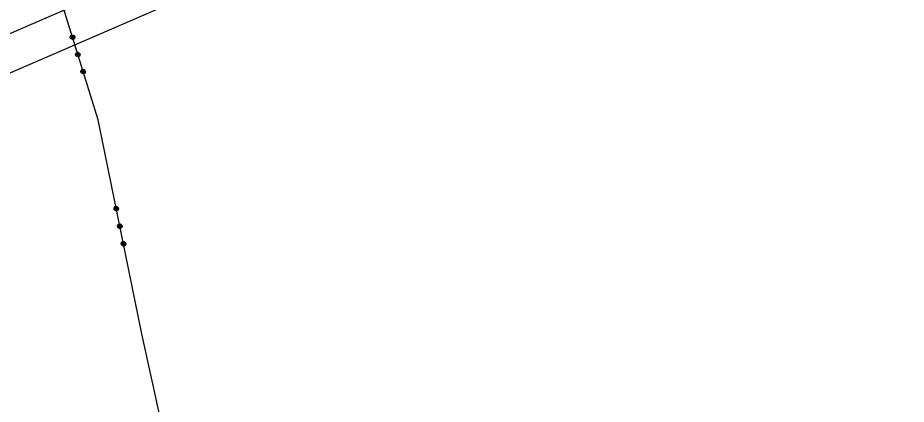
# Model space of a CAD drawing. Extents: x -866402 to -860377, y -1041908 to -1038598.
# Drawn here: x -864648.1 to -864524.3, y -1041692.3 to -1041638.5 of the extents above; entities that cross this region are included whole.
import ezdxf

# ---------------------------------------------------------------- set-up
doc = ezdxf.new("R2010")
doc.units = 0
doc.layers.add('Vrstva 1', color=7, linetype='Continuous')

msp = doc.modelspace()

# ---------------------------------------------------------------- linework, layer by layer
at = {"layer": 'Vrstva 1'}
for p, q in [((-864636.95, -1041652.74), (-864642.52, -1041634.69)), ((-864636.95, -1041652.74), (-864642.52, -1041634.69)), ((-864640.82, -1041641.22), (-864640.69, -1041640.97)), ((-864640.82, -1041641.22), (-864640.69, -1041640.97)), ((-864640.76, -1041641.41), (-864640.82, -1041641.22)), ((-864640.76, -1041641.41), (-864640.82, -1041641.22)), ((-864640.51, -1041641.55), (-864640.76, -1041641.41)), ((-864640.51, -1041641.55), (-864640.76, -1041641.41)), ((-864640.66, -1041641.07), (-864640.72, -1041641.19)), ((-864640.66, -1041641.07), (-864640.72, -1041641.19)), ((-864640.72, -1041641.19), (-864640.34, -1041641.08)), ((-864640.72, -1041641.19), (-864640.34, -1041641.08)), ((-864640.69, -1041640.97), (-864640.49, -1041640.91)), ((-864640.69, -1041640.97), (-864640.49, -1041640.91)), ((-864640.31, -1041641.17), (-864640.69, -1041641.29)), ((-864640.31, -1041641.17), (-864640.69, -1041641.29)), ((-864640.46, -1041641.01), (-864640.66, -1041641.07)), ((-864640.46, -1041641.01), (-864640.66, -1041641.07)), ((-864640.28, -1041641.27), (-864640.66, -1041641.39)), ((-864640.28, -1041641.27), (-864640.66, -1041641.39)), ((-864640.66, -1041641.39), (-864640.54, -1041641.45)), ((-864640.66, -1041641.39), (-864640.54, -1041641.45)), ((-864640.54, -1041641.45), (-864640.35, -1041641.39)), ((-864640.54, -1041641.45), (-864640.35, -1041641.39)), ((-864640.32, -1041641.49), (-864640.51, -1041641.55)), ((-864640.32, -1041641.49), (-864640.51, -1041641.55)), ((-864640.49, -1041640.91), (-864640.24, -1041641.05)), ((-864640.49, -1041640.91), (-864640.24, -1041641.05)), ((-864640.34, -1041641.08), (-864640.28, -1041641.27)), ((-864640.34, -1041641.08), (-864640.28, -1041641.27)), ((-864640.19, -1041641.24), (-864640.32, -1041641.49)), ((-864640.19, -1041641.24), (-864640.32, -1041641.49)), ((-864640.24, -1041641.05), (-864640.19, -1041641.24)), ((-864640.24, -1041641.05), (-864640.19, -1041641.24)), ((-864640.08, -1041643.61), (-864639.95, -1041643.36)), ((-864640.08, -1041643.61), (-864639.95, -1041643.36)), ((-864639.95, -1041643.36), (-864639.76, -1041643.3)), ((-864639.95, -1041643.36), (-864639.76, -1041643.3)), ((-864639.76, -1041643.3), (-864639.51, -1041643.44)), ((-864639.76, -1041643.3), (-864639.51, -1041643.44)), ((-864640.02, -1041643.8), (-864640.08, -1041643.61)), ((-864640.02, -1041643.8), (-864640.08, -1041643.61)), ((-864639.77, -1041643.94), (-864640.02, -1041643.8)), ((-864639.77, -1041643.94), (-864640.02, -1041643.8)), ((-864639.92, -1041643.46), (-864639.98, -1041643.58)), ((-864639.98, -1041643.58), (-864639.6, -1041643.46)), ((-864639.92, -1041643.46), (-864639.98, -1041643.58)), ((-864639.98, -1041643.58), (-864639.6, -1041643.46)), ((-864639.57, -1041643.56), (-864639.96, -1041643.68)), ((-864639.57, -1041643.56), (-864639.96, -1041643.68)), ((-864639.54, -1041643.66), (-864639.93, -1041643.77)), ((-864639.54, -1041643.66), (-864639.93, -1041643.77)), ((-864639.93, -1041643.77), (-864639.8, -1041643.84)), ((-864639.93, -1041643.77), (-864639.8, -1041643.84)), ((-864639.73, -1041643.4), (-864639.92, -1041643.46)), ((-864639.73, -1041643.4), (-864639.92, -1041643.46)), ((-864639.8, -1041643.84), (-864639.61, -1041643.78)), ((-864639.8, -1041643.84), (-864639.61, -1041643.78)), ((-864639.58, -1041643.88), (-864639.77, -1041643.94)), ((-864639.58, -1041643.88), (-864639.77, -1041643.94)), ((-864639.6, -1041643.46), (-864639.54, -1041643.66)), ((-864639.6, -1041643.46), (-864639.54, -1041643.66)), ((-864639.45, -1041643.63), (-864639.58, -1041643.88)), ((-864639.45, -1041643.63), (-864639.58, -1041643.88)), ((-864639.51, -1041643.44), (-864639.45, -1041643.63)), ((-864639.51, -1041643.44), (-864639.45, -1041643.63)), ((-864639.34, -1041646), (-864639.21, -1041645.75)), ((-864639.34, -1041646), (-864639.21, -1041645.75)), ((-864639.21, -1041645.75), (-864639.02, -1041645.69)), ((-864639.21, -1041645.75), (-864639.02, -1041645.69)), ((-864638.99, -1041645.79), (-864639.18, -1041645.85)), ((-864638.99, -1041645.79), (-864639.18, -1041645.85)), ((-864639.02, -1041645.69), (-864638.77, -1041645.82)), ((-864639.02, -1041645.69), (-864638.77, -1041645.82)), ((-864638.77, -1041645.82), (-864638.71, -1041646.02)), ((-864638.77, -1041645.82), (-864638.71, -1041646.02)), ((-864639.28, -1041646.19), (-864639.34, -1041646)), ((-864639.28, -1041646.19), (-864639.34, -1041646)), ((-864639.03, -1041646.32), (-864639.28, -1041646.19)), ((-864639.03, -1041646.32), (-864639.28, -1041646.19)), ((-864639.18, -1041645.85), (-864639.25, -1041645.97)), ((-864639.25, -1041645.97), (-864638.86, -1041645.85)), ((-864639.18, -1041645.85), (-864639.25, -1041645.97)), ((-864639.25, -1041645.97), (-864638.86, -1041645.85)), ((-864638.84, -1041645.95), (-864639.22, -1041646.07)), ((-864638.84, -1041645.95), (-864639.22, -1041646.07)), ((-864638.81, -1041646.04), (-864639.19, -1041646.16)), ((-864638.81, -1041646.04), (-864639.19, -1041646.16)), ((-864639.19, -1041646.16), (-864639.06, -1041646.23)), ((-864639.19, -1041646.16), (-864639.06, -1041646.23)), ((-864639.06, -1041646.23), (-864638.87, -1041646.17)), ((-864639.06, -1041646.23), (-864638.87, -1041646.17)), ((-864638.84, -1041646.27), (-864639.03, -1041646.32)), ((-864638.84, -1041646.27), (-864639.03, -1041646.32)), ((-864638.86, -1041645.85), (-864638.81, -1041646.04)), ((-864638.86, -1041645.85), (-864638.81, -1041646.04)), ((-864638.71, -1041646.02), (-864638.84, -1041646.27)), ((-864638.71, -1041646.02), (-864638.84, -1041646.27)), ((-864630.82, -1041682.53), (-864636.95, -1041652.74)), ((-864630.82, -1041682.53), (-864636.95, -1041652.74)), ((-864634.72, -1041665.05), (-864634.57, -1041664.81)), ((-864634.72, -1041665.05), (-864634.57, -1041664.81)), ((-864634.68, -1041665.25), (-864634.72, -1041665.05)), ((-864634.68, -1041665.25), (-864634.72, -1041665.05)), ((-864634.45, -1041665.4), (-864634.68, -1041665.25)), ((-864634.45, -1041665.4), (-864634.68, -1041665.25)), ((-864634.55, -1041664.91), (-864634.62, -1041665.03)), ((-864634.55, -1041664.91), (-864634.62, -1041665.03)), ((-864634.62, -1041665.03), (-864634.23, -1041664.95)), ((-864634.62, -1041665.03), (-864634.23, -1041664.95)), ((-864634.21, -1041665.05), (-864634.6, -1041665.13)), ((-864634.21, -1041665.05), (-864634.6, -1041665.13)), ((-864634.19, -1041665.15), (-864634.58, -1041665.23)), ((-864634.19, -1041665.15), (-864634.58, -1041665.23)), ((-864634.58, -1041665.23), (-864634.47, -1041665.3)), ((-864634.58, -1041665.23), (-864634.47, -1041665.3)), ((-864634.57, -1041664.81), (-864634.37, -1041664.77)), ((-864634.57, -1041664.81), (-864634.37, -1041664.77)), ((-864634.35, -1041664.87), (-864634.55, -1041664.91)), ((-864634.35, -1041664.87), (-864634.55, -1041664.91)), ((-864634.47, -1041665.3), (-864634.27, -1041665.26)), ((-864634.47, -1041665.3), (-864634.27, -1041665.26)), ((-864634.25, -1041665.36), (-864634.45, -1041665.4)), ((-864634.25, -1041665.36), (-864634.45, -1041665.4)), ((-864634.37, -1041664.77), (-864634.14, -1041664.93)), ((-864634.37, -1041664.77), (-864634.14, -1041664.93)), ((-864634.09, -1041665.12), (-864634.25, -1041665.36)), ((-864634.09, -1041665.12), (-864634.25, -1041665.36)), ((-864634.23, -1041664.95), (-864634.19, -1041665.15)), ((-864634.23, -1041664.95), (-864634.19, -1041665.15)), ((-864634.14, -1041664.93), (-864634.09, -1041665.12)), ((-864634.14, -1041664.93), (-864634.09, -1041665.12)), ((-864634.22, -1041667.5), (-864634.06, -1041667.26)), ((-864634.22, -1041667.5), (-864634.06, -1041667.26)), ((-864634.18, -1041667.7), (-864634.22, -1041667.5)), ((-864634.18, -1041667.7), (-864634.22, -1041667.5)), ((-864633.94, -1041667.85), (-864634.18, -1041667.7)), ((-864633.94, -1041667.85), (-864634.18, -1041667.7)), ((-864634.04, -1041667.36), (-864634.12, -1041667.48)), ((-864634.04, -1041667.36), (-864634.12, -1041667.48)), ((-864634.12, -1041667.48), (-864633.73, -1041667.4)), ((-864634.12, -1041667.48), (-864633.73, -1041667.4)), ((-864633.71, -1041667.5), (-864634.1, -1041667.58)), ((-864633.71, -1041667.5), (-864634.1, -1041667.58)), ((-864633.69, -1041667.59), (-864634.08, -1041667.68)), ((-864633.69, -1041667.59), (-864634.08, -1041667.68)), ((-864634.08, -1041667.68), (-864633.96, -1041667.75)), ((-864634.08, -1041667.68), (-864633.96, -1041667.75)), ((-864634.06, -1041667.26), (-864633.87, -1041667.22)), ((-864634.06, -1041667.26), (-864633.87, -1041667.22)), ((-864633.85, -1041667.32), (-864634.04, -1041667.36)), ((-864633.85, -1041667.32), (-864634.04, -1041667.36)), ((-864633.96, -1041667.75), (-864633.77, -1041667.71)), ((-864633.96, -1041667.75), (-864633.77, -1041667.71)), ((-864633.75, -1041667.81), (-864633.94, -1041667.85)), ((-864633.75, -1041667.81), (-864633.94, -1041667.85)), ((-864633.87, -1041667.22), (-864633.63, -1041667.38)), ((-864633.87, -1041667.22), (-864633.63, -1041667.38)), ((-864633.59, -1041667.57), (-864633.75, -1041667.81)), ((-864633.59, -1041667.57), (-864633.75, -1041667.81)), ((-864633.73, -1041667.4), (-864633.69, -1041667.59)), ((-864633.73, -1041667.4), (-864633.69, -1041667.59)), ((-864633.63, -1041667.38), (-864633.59, -1041667.57)), ((-864633.63, -1041667.38), (-864633.59, -1041667.57)), ((-864633.71, -1041669.95), (-864633.56, -1041669.71)), ((-864633.71, -1041669.95), (-864633.56, -1041669.71)), ((-864633.67, -1041670.14), (-864633.71, -1041669.95)), ((-864633.67, -1041670.14), (-864633.71, -1041669.95)), ((-864633.44, -1041670.3), (-864633.67, -1041670.14)), ((-864633.44, -1041670.3), (-864633.67, -1041670.14)), ((-864633.54, -1041669.81), (-864633.62, -1041669.93)), ((-864633.54, -1041669.81), (-864633.62, -1041669.93)), ((-864633.62, -1041669.93), (-864633.22, -1041669.85)), ((-864633.62, -1041669.93), (-864633.22, -1041669.85)), ((-864633.21, -1041669.95), (-864633.6, -1041670.03)), ((-864633.21, -1041669.95), (-864633.6, -1041670.03)), ((-864633.19, -1041670.04), (-864633.58, -1041670.12)), ((-864633.19, -1041670.04), (-864633.58, -1041670.12)), ((-864633.58, -1041670.12), (-864633.46, -1041670.2)), ((-864633.58, -1041670.12), (-864633.46, -1041670.2)), ((-864633.56, -1041669.71), (-864633.36, -1041669.67)), ((-864633.56, -1041669.71), (-864633.36, -1041669.67)), ((-864633.34, -1041669.77), (-864633.54, -1041669.81)), ((-864633.34, -1041669.77), (-864633.54, -1041669.81)), ((-864633.46, -1041670.2), (-864633.26, -1041670.16)), ((-864633.46, -1041670.2), (-864633.26, -1041670.16)), ((-864633.24, -1041670.26), (-864633.44, -1041670.3)), ((-864633.24, -1041670.26), (-864633.44, -1041670.3)), ((-864633.36, -1041669.67), (-864633.13, -1041669.83)), ((-864633.36, -1041669.67), (-864633.13, -1041669.83)), ((-864633.09, -1041670.02), (-864633.24, -1041670.26)), ((-864633.09, -1041670.02), (-864633.24, -1041670.26)), ((-864633.22, -1041669.85), (-864633.19, -1041670.04)), ((-864633.22, -1041669.85), (-864633.19, -1041670.04)), ((-864633.13, -1041669.83), (-864633.09, -1041670.02)), ((-864633.13, -1041669.83), (-864633.09, -1041670.02)), ((-864624.07, -1041713.62), (-864630.82, -1041682.53)), ((-864624.07, -1041713.62), (-864630.82, -1041682.53))]:
    msp.add_line(p, q, dxfattribs=at)
for points in [[(-865224.28, -1040522.07), (-864724.07, -1041678.52), (-864451.49, -1041560.62), (-864951.69, -1040404.17)], [(-864954.3, -1040410.74), (-864458.06, -1041558.01), (-864721.47, -1041671.94), (-865217.7, -1040524.67)]]:
    msp.add_lwpolyline(points, close=True, dxfattribs=at)

doc.saveas('drawing.dxf')
